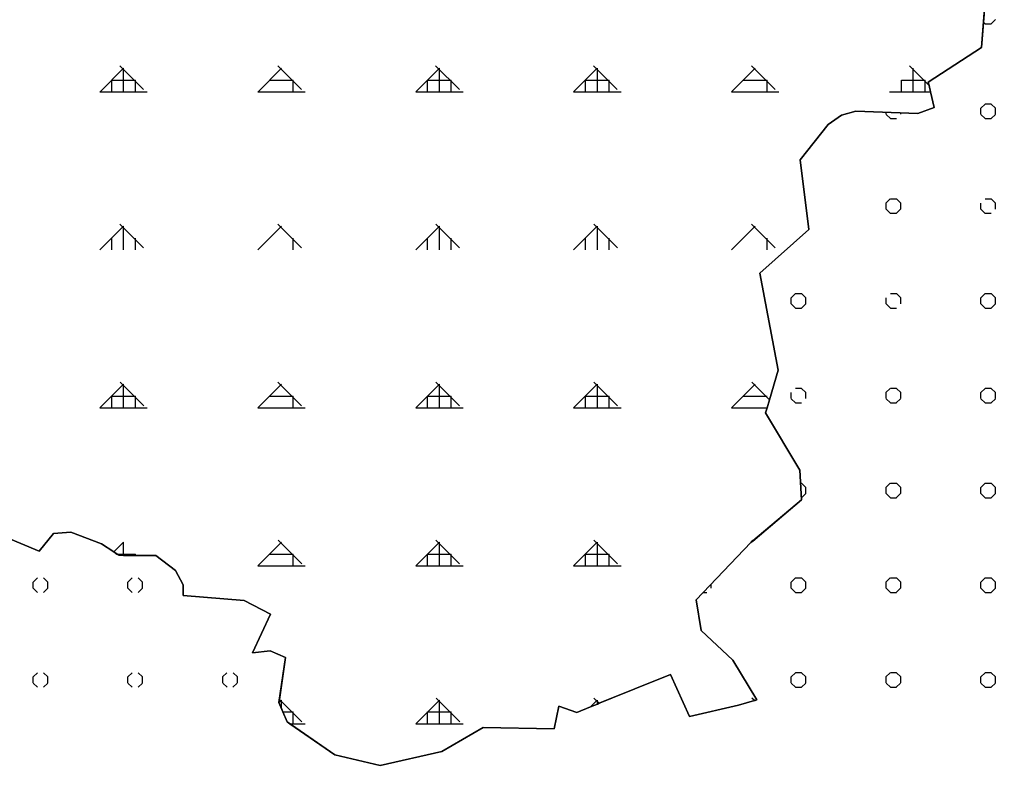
# Model space of a CAD drawing. Extents: x 427903 to 430077, y 4477233 to 4480385.
# Drawn here: x 428726.2 to 429035.2, y 4479418.6 to 4479654.7 of the extents above; entities that cross this region are included whole.
import ezdxf

# ---------------------------------------------------------------- set-up
doc = ezdxf.new("R2010")
doc.units = 0
for name, color, linetype in [('ADA', 7, 'Continuous'), ('PL_AYA_ORMAN', 7, 'Continuous'), ('PL_KA_TARIM_OZEL', 7, 'Continuous'), ('TR_ORMAN', 7, 'Continuous'), ('TR_OZELMAHSUL', 7, 'Continuous')]:
    doc.layers.add(name, color=color, linetype=linetype)

msp = doc.modelspace()

# ---------------------------------------------------------------- linework, layer by layer
at = {"layer": 'ADA'}
for p, q in [((429033.54, 4479681.79), (429030.8, 4479645.85)), ((429030.8, 4479645.85), (429013.9, 4479634.87)), ((429013.9, 4479634.87), (429015.76, 4479626.87)), ((429015.76, 4479626.87), (429010.62, 4479625.03)), ((428986.45, 4479624.44), (428982.26, 4479621.51)), ((428990.92, 4479625.74), (428986.45, 4479624.44)), ((429010.62, 4479625.03), (428990.92, 4479625.74)), ((428982.26, 4479621.51), (428973.34, 4479610.34)), ((428973.34, 4479610.34), (428976.14, 4479588.28)), ((428976.14, 4479588.28), (428960.55, 4479574.46)), ((428960.55, 4479574.46), (428966.38, 4479543.8)), ((428966.38, 4479543.8), (428962.39, 4479530.22)), ((428962.39, 4479530.22), (428973.27, 4479512.13)), ((428973.27, 4479512.13), (428973.8, 4479502.75)), ((428973.8, 4479502.75), (428957.78, 4479489.19)), ((428732.46, 4479486.44), (428717.43, 4479492.67)), ((428736.94, 4479492.03), (428732.46, 4479486.44)), ((428742.44, 4479492.52), (428736.94, 4479492.03)), ((428752.17, 4479488.81), (428742.44, 4479492.52)), ((428757.6, 4479485.16), (428752.17, 4479488.81)), ((428957.78, 4479489.19), (428940.4, 4479471.04)), ((428769.35, 4479485.04), (428757.6, 4479485.16)), ((428775.58, 4479480.33), (428769.35, 4479485.04)), ((428778.06, 4479475.78), (428775.58, 4479480.33)), ((428778.07, 4479472.39), (428778.06, 4479475.78)), ((428797.36, 4479470.8), (428778.07, 4479472.39)), ((428805.69, 4479466.54), (428797.36, 4479470.8)), ((428940.4, 4479471.04), (428942.05, 4479461.4)), ((428800.02, 4479454.25), (428805.69, 4479466.54)), ((428942.05, 4479461.4), (428952.06, 4479451.94)), ((428805.58, 4479454.9), (428800.02, 4479454.25)), ((428810.44, 4479452.76), (428805.58, 4479454.9)), ((428808.33, 4479438.59), (428810.44, 4479452.76)), ((428952.06, 4479451.94), (428959.67, 4479439.38)), ((428932.25, 4479447.38), (428902.62, 4479435.44)), ((428938.36, 4479434.09), (428932.25, 4479447.38)), ((428810.94, 4479432.4), (428808.33, 4479438.59)), ((428953.85, 4479437.74), (428938.36, 4479434.09)), ((428959.67, 4479439.38), (428953.85, 4479437.74)), ((428896.93, 4479437.35), (428895.42, 4479430.2)), ((428902.62, 4479435.44), (428896.93, 4479437.35)), ((428826.08, 4479422.02), (428810.94, 4479432.4)), ((428872.95, 4479430.64), (428859.91, 4479423.02)), ((428895.42, 4479430.2), (428872.95, 4479430.64)), ((428859.91, 4479423.02), (428840.37, 4479418.63)), ((428840.37, 4479418.63), (428826.08, 4479422.02))]:
    msp.add_line(p, q, dxfattribs=at)
at = {"layer": 'PL_AYA_ORMAN'}
msp.add_lwpolyline([(428717.43, 4479492.67), (428732.46, 4479486.44), (428736.94, 4479492.03), (428742.44, 4479492.52), (428752.17, 4479488.81), (428756.03, 4479486.21), (428757, 4479485.56), (428757.6, 4479485.16), (428759.14, 4479485.14), (428762.89, 4479485.1), (428769.35, 4479485.04), (428775.58, 4479480.33), (428778.06, 4479475.78), (428778.07, 4479472.39), (428797.36, 4479470.8), (428805.69, 4479466.54), (428800.02, 4479454.25), (428805.58, 4479454.9), (428810.44, 4479452.76), (428808.47, 4479439.56), (428808.33, 4479438.59), (428808.35, 4479438.54), (428809.14, 4479436.66), (428809.61, 4479435.56), (428810.94, 4479432.4), (428811.8, 4479431.81), (428826.08, 4479422.02), (428840.37, 4479418.63), (428859.91, 4479423.02), (428872.95, 4479430.64), (428895.42, 4479430.2), (428896.93, 4479437.35), (428902.62, 4479435.44), (428906.99, 4479437.21), (428909.14, 4479438.07), (428909.71, 4479438.3), (428932.25, 4479447.38), (428938.36, 4479434.09), (428953.85, 4479437.74), (428958.85, 4479439.15), (428958.96, 4479439.18), (428959.14, 4479439.23), (428959.67, 4479439.38), (428952.06, 4479451.94), (428942.05, 4479461.4), (428940.4, 4479471.04), (428957.78, 4479489.19), (428958.34, 4479489.66), (428973.8, 4479502.75), (428973.27, 4479512.13), (428962.39, 4479530.22), (428962.86, 4479531.81), (428963.61, 4479534.38), (428966.38, 4479543.8), (428960.55, 4479574.46), (428976.14, 4479588.28), (428973.34, 4479610.34), (428982.26, 4479621.51), (428986.45, 4479624.44), (428990.92, 4479625.74), (429010.62, 4479625.03), (429015.76, 4479626.87), (429014.61, 4479631.81), (429014.15, 4479633.82), (429013.9, 4479634.87), (429030.8, 4479645.85), (429033.54, 4479681.79)], dxfattribs=at)
at = {"layer": 'PL_KA_TARIM_OZEL'}
msp.add_lwpolyline([(429033.54, 4479681.79), (429030.8, 4479645.85), (429013.9, 4479634.87), (429014.15, 4479633.82), (429014.61, 4479631.81), (429015.76, 4479626.87), (429010.62, 4479625.03), (428990.92, 4479625.74), (428986.45, 4479624.44), (428982.26, 4479621.51), (428973.34, 4479610.34), (428976.14, 4479588.28), (428960.55, 4479574.46), (428966.38, 4479543.8), (428963.61, 4479534.38), (428962.86, 4479531.81), (428962.39, 4479530.22), (428973.27, 4479512.13), (428973.8, 4479502.75), (428958.34, 4479489.66), (428957.78, 4479489.19), (428940.4, 4479471.04), (428942.05, 4479461.4), (428952.06, 4479451.94), (428959.67, 4479439.38), (428959.14, 4479439.23), (428958.96, 4479439.18), (428958.85, 4479439.15), (428953.85, 4479437.74), (428938.36, 4479434.09), (428932.25, 4479447.38), (428909.71, 4479438.3), (428909.14, 4479438.07), (428906.99, 4479437.21), (428902.62, 4479435.44), (428896.93, 4479437.35), (428895.42, 4479430.2), (428872.95, 4479430.64), (428859.91, 4479423.02), (428840.37, 4479418.63), (428826.08, 4479422.02), (428811.8, 4479431.81), (428810.94, 4479432.4), (428809.61, 4479435.56), (428809.14, 4479436.66), (428808.35, 4479438.54), (428808.33, 4479438.59), (428808.47, 4479439.56), (428810.44, 4479452.76), (428805.58, 4479454.9), (428800.02, 4479454.25), (428805.69, 4479466.54), (428797.36, 4479470.8), (428778.07, 4479472.39), (428778.06, 4479475.78), (428775.58, 4479480.33), (428769.35, 4479485.04), (428762.89, 4479485.1), (428759.14, 4479485.14), (428757.6, 4479485.16), (428757, 4479485.56), (428756.03, 4479486.21), (428752.17, 4479488.81), (428742.44, 4479492.52), (428736.94, 4479492.03), (428732.46, 4479486.44), (428717.43, 4479492.67)], dxfattribs=at)
at = {"layer": 'TR_ORMAN'}
for p, q in [((428751.63, 4479631.79), (428759.12, 4479639.29)), ((428765.47, 4479632.54), (428757.97, 4479640.04)), ((428759.14, 4479631.81), (428759.14, 4479639.31)), ((428801.63, 4479631.79), (428809.12, 4479639.29)), ((428815.46, 4479632.54), (428807.96, 4479640.04)), ((428851.63, 4479631.8), (428859.12, 4479639.3)), ((428865.45, 4479632.54), (428857.95, 4479640.04)), ((428859.14, 4479631.81), (428859.14, 4479639.31)), ((428901.62, 4479631.81), (428909.12, 4479639.31)), ((428915.44, 4479632.54), (428907.94, 4479640.04)), ((428909.14, 4479631.81), (428909.14, 4479639.31)), ((428951.62, 4479631.82), (428959.12, 4479639.31)), ((428965.44, 4479632.54), (428957.94, 4479640.04)), ((429014.15, 4479633.82), (429007.93, 4479640.04)), ((429009.14, 4479631.81), (429009.14, 4479639.31)), ((428755.39, 4479631.81), (428755.39, 4479635.56)), ((428755.39, 4479635.56), (428762.89, 4479635.56)), ((428762.89, 4479631.81), (428762.89, 4479635.56)), ((428805.39, 4479635.56), (428812.89, 4479635.56)), ((428812.89, 4479631.81), (428812.89, 4479635.56)), ((428855.39, 4479631.81), (428855.39, 4479635.56)), ((428855.39, 4479635.56), (428862.89, 4479635.56)), ((428862.89, 4479631.81), (428862.89, 4479635.56)), ((428905.39, 4479631.81), (428905.39, 4479635.56)), ((428905.39, 4479635.56), (428912.89, 4479635.56)), ((428912.89, 4479631.81), (428912.89, 4479635.56)), ((428955.39, 4479635.56), (428962.89, 4479635.56)), ((428962.89, 4479631.81), (428962.89, 4479635.56)), ((429005.39, 4479631.81), (429005.39, 4479635.56)), ((429005.39, 4479635.56), (429012.89, 4479635.56)), ((429012.89, 4479631.81), (429012.89, 4479635.56)), ((428751.64, 4479631.81), (428766.64, 4479631.81)), ((428801.64, 4479631.81), (428816.64, 4479631.81)), ((428851.64, 4479631.81), (428866.64, 4479631.81)), ((428901.64, 4479631.81), (428916.64, 4479631.81)), ((428951.64, 4479631.81), (428966.64, 4479631.81)), ((429001.64, 4479631.81), (429014.61, 4479631.81)), ((428751.63, 4479581.79), (428759.12, 4479589.29)), ((428765.5, 4479582.51), (428758, 4479590.01)), ((428759.14, 4479581.81), (428759.14, 4479589.31)), ((428801.63, 4479581.8), (428809.12, 4479589.3)), ((428815.49, 4479582.51), (428807.99, 4479590.01)), ((428851.63, 4479581.81), (428859.12, 4479589.31)), ((428865.48, 4479582.51), (428857.98, 4479590.01)), ((428859.14, 4479581.81), (428859.14, 4479589.31)), ((428901.62, 4479581.82), (428909.12, 4479589.31)), ((428915.48, 4479582.51), (428907.98, 4479590.01)), ((428909.14, 4479581.81), (428909.14, 4479589.31)), ((428951.62, 4479581.82), (428959.12, 4479589.32)), ((428965.47, 4479582.51), (428957.97, 4479590.01)), ((428755.39, 4479581.81), (428755.39, 4479585.56)), ((428762.89, 4479581.81), (428762.89, 4479585.56)), ((428812.89, 4479581.81), (428812.89, 4479585.56)), ((428855.39, 4479581.81), (428855.39, 4479585.56)), ((428862.89, 4479581.81), (428862.89, 4479585.56)), ((428905.39, 4479581.81), (428905.39, 4479585.56)), ((428912.89, 4479581.81), (428912.89, 4479585.56)), ((428962.89, 4479581.81), (428962.89, 4479585.56)), ((428765.53, 4479532.49), (428758.03, 4479539.99)), ((428815.52, 4479532.49), (428808.02, 4479539.99)), ((428865.51, 4479532.49), (428858.02, 4479539.99)), ((428915.51, 4479532.49), (428908.01, 4479539.99)), ((428963.61, 4479534.38), (428958, 4479539.99)), ((428751.63, 4479531.8), (428759.12, 4479539.3)), ((428759.14, 4479531.81), (428759.14, 4479539.31)), ((428801.63, 4479531.81), (428809.12, 4479539.31)), ((428851.63, 4479531.82), (428859.12, 4479539.32)), ((428859.14, 4479531.81), (428859.14, 4479539.31)), ((428901.62, 4479531.82), (428909.12, 4479539.32)), ((428909.14, 4479531.81), (428909.14, 4479539.31)), ((428951.62, 4479531.83), (428959.12, 4479539.33)), ((428755.39, 4479531.81), (428755.39, 4479535.56)), ((428755.39, 4479535.56), (428762.89, 4479535.56)), ((428762.89, 4479531.81), (428762.89, 4479535.56)), ((428805.39, 4479535.56), (428812.89, 4479535.56)), ((428812.89, 4479531.81), (428812.89, 4479535.56)), ((428855.39, 4479531.81), (428855.39, 4479535.56)), ((428855.39, 4479535.56), (428862.89, 4479535.56)), ((428862.89, 4479531.81), (428862.89, 4479535.56)), ((428905.39, 4479531.81), (428905.39, 4479535.56)), ((428905.39, 4479535.56), (428912.89, 4479535.56)), ((428912.89, 4479531.81), (428912.89, 4479535.56)), ((428955.39, 4479535.56), (428962.89, 4479535.56)), ((428751.64, 4479531.81), (428766.64, 4479531.81)), ((428801.64, 4479531.81), (428816.64, 4479531.81)), ((428851.64, 4479531.81), (428866.64, 4479531.81)), ((428901.64, 4479531.81), (428916.64, 4479531.81)), ((428951.64, 4479531.81), (428962.86, 4479531.81)), ((428756.03, 4479486.21), (428759.12, 4479489.31)), ((428759.14, 4479485.14), (428759.14, 4479489.31)), ((428801.63, 4479481.82), (428809.12, 4479489.32)), ((428815.55, 4479482.46), (428808.06, 4479489.96)), ((428851.63, 4479481.82), (428859.12, 4479489.32)), ((428865.55, 4479482.46), (428858.05, 4479489.96)), ((428859.14, 4479481.81), (428859.14, 4479489.31)), ((428901.62, 4479481.83), (428909.12, 4479489.33)), ((428915.54, 4479482.46), (428908.04, 4479489.96)), ((428909.14, 4479481.81), (428909.14, 4479489.31)), ((428958.34, 4479489.66), (428958.03, 4479489.96)), ((428757, 4479485.56), (428762.89, 4479485.56)), ((428762.89, 4479485.1), (428762.89, 4479485.56)), ((428805.39, 4479485.56), (428812.89, 4479485.56)), ((428812.89, 4479481.81), (428812.89, 4479485.56)), ((428855.39, 4479481.81), (428855.39, 4479485.56)), ((428855.39, 4479485.56), (428862.89, 4479485.56)), ((428862.89, 4479481.81), (428862.89, 4479485.56)), ((428905.39, 4479481.81), (428905.39, 4479485.56)), ((428905.39, 4479485.56), (428912.89, 4479485.56)), ((428912.89, 4479481.81), (428912.89, 4479485.56)), ((428801.64, 4479481.81), (428816.64, 4479481.81)), ((428851.64, 4479481.81), (428866.64, 4479481.81)), ((428901.64, 4479481.81), (428916.64, 4479481.81)), ((428808.35, 4479438.54), (428809.12, 4479439.32)), ((428815.59, 4479432.44), (428808.47, 4479439.56)), ((428809.14, 4479436.66), (428809.14, 4479439.31)), ((428851.63, 4479431.83), (428859.12, 4479439.33)), ((428865.58, 4479432.44), (428858.08, 4479439.94)), ((428859.14, 4479431.81), (428859.14, 4479439.31)), ((428906.99, 4479437.21), (428909.12, 4479439.34)), ((428909.71, 4479438.3), (428908.07, 4479439.94)), ((428909.14, 4479438.07), (428909.14, 4479439.31)), ((428958.85, 4479439.15), (428958.06, 4479439.94)), ((428958.96, 4479439.18), (428959.12, 4479439.34)), ((428959.14, 4479439.23), (428959.14, 4479439.31)), ((428809.61, 4479435.56), (428812.89, 4479435.56)), ((428812.89, 4479431.81), (428812.89, 4479435.56)), ((428855.39, 4479431.81), (428855.39, 4479435.56)), ((428855.39, 4479435.56), (428862.89, 4479435.56)), ((428862.89, 4479431.81), (428862.89, 4479435.56)), ((428811.8, 4479431.81), (428816.64, 4479431.81)), ((428851.64, 4479431.81), (428866.64, 4479431.81))]:
    msp.add_line(p, q, dxfattribs=at)
at = {"layer": 'TR_OZELMAHSUL'}
for p, q in [((429033.79, 4479653.36), (429035.14, 4479654.72)), ((429031.91, 4479653.37), (429031.41, 4479653.86)), ((429031.9, 4479653.39), (429033.82, 4479653.39)), ((429030.52, 4479626.63), (429031.87, 4479627.99)), ((429030.54, 4479624.75), (429030.54, 4479626.66)), ((429031.9, 4479628.02), (429033.82, 4479628.02)), ((429035.18, 4479626.64), (429033.83, 4479627.99)), ((429035.17, 4479624.75), (429035.17, 4479626.66)), ((429000.54, 4479624.75), (429000.54, 4479625.39)), ((429001.91, 4479623.37), (429000.56, 4479624.72)), ((429001.9, 4479623.39), (429003.82, 4479623.39)), ((429005.17, 4479624.75), (429005.17, 4479625.22)), ((429031.91, 4479623.37), (429030.56, 4479624.72)), ((429031.9, 4479623.39), (429033.82, 4479623.39)), ((429033.79, 4479623.36), (429035.14, 4479624.72)), ((428975.18, 4479596.64), (428975.07, 4479596.75)), ((428975.17, 4479595.94), (428975.17, 4479596.66)), ((429000.52, 4479596.63), (429001.87, 4479597.99)), ((429000.54, 4479594.75), (429000.54, 4479596.66)), ((429001.9, 4479598.02), (429003.82, 4479598.02)), ((429005.18, 4479596.64), (429003.83, 4479597.99)), ((429005.17, 4479594.75), (429005.17, 4479596.66)), ((429030.54, 4479594.75), (429030.54, 4479596.66)), ((429031.9, 4479598.02), (429033.82, 4479598.02)), ((429035.18, 4479596.64), (429033.82, 4479597.99)), ((429035.17, 4479594.75), (429035.17, 4479596.66)), ((429001.91, 4479593.37), (429000.56, 4479594.72)), ((429001.9, 4479593.39), (429003.82, 4479593.39)), ((429003.79, 4479593.36), (429005.14, 4479594.72)), ((429031.91, 4479593.37), (429030.55, 4479594.72)), ((429031.9, 4479593.39), (429033.82, 4479593.39)), ((428970.52, 4479566.64), (428971.87, 4479567.99)), ((428971.9, 4479568.02), (428973.82, 4479568.02)), ((428971.9, 4479568.02), (428973.82, 4479568.02)), ((428975.18, 4479566.64), (428973.82, 4479567.99)), ((429001.9, 4479568.02), (429003.82, 4479568.02)), ((429001.9, 4479568.02), (429003.82, 4479568.02)), ((429005.18, 4479566.64), (429003.82, 4479567.99)), ((429030.52, 4479566.63), (429031.87, 4479567.99)), ((429030.52, 4479566.63), (429031.87, 4479567.99)), ((429031.9, 4479568.02), (429033.82, 4479568.02)), ((429031.9, 4479568.02), (429033.82, 4479568.02)), ((429035.18, 4479566.64), (429033.82, 4479567.99)), ((428970.54, 4479564.75), (428970.54, 4479566.66)), ((428971.91, 4479563.37), (428970.55, 4479564.72)), ((428973.79, 4479563.37), (428975.14, 4479564.72)), ((428975.17, 4479564.75), (428975.17, 4479566.66)), ((429000.54, 4479564.75), (429000.54, 4479566.66)), ((429001.91, 4479563.37), (429000.55, 4479564.72)), ((429005.17, 4479564.75), (429005.17, 4479566.66)), ((429030.54, 4479564.75), (429030.54, 4479566.66)), ((429031.91, 4479563.37), (429030.55, 4479564.72)), ((429033.79, 4479563.36), (429035.14, 4479564.72)), ((429033.79, 4479563.36), (429035.14, 4479564.72)), ((429035.17, 4479564.75), (429035.17, 4479566.66)), ((428971.9, 4479563.39), (428973.82, 4479563.39)), ((428971.9, 4479563.39), (428973.82, 4479563.39)), ((429001.9, 4479563.39), (429003.82, 4479563.39)), ((429001.9, 4479563.39), (429003.82, 4479563.39)), ((429031.9, 4479563.39), (429033.82, 4479563.39)), ((429031.9, 4479563.39), (429033.82, 4479563.39)), ((428970.54, 4479534.75), (428970.54, 4479536.66)), ((428971.9, 4479538.02), (428973.82, 4479538.02)), ((428975.18, 4479536.64), (428973.82, 4479537.99)), ((428975.17, 4479534.75), (428975.17, 4479536.66)), ((429000.52, 4479536.64), (429001.87, 4479537.99)), ((429000.52, 4479536.64), (429001.87, 4479537.99)), ((429000.54, 4479534.75), (429000.54, 4479536.66)), ((429001.9, 4479538.02), (429003.82, 4479538.02)), ((429005.18, 4479536.64), (429003.82, 4479537.99)), ((429005.17, 4479534.75), (429005.17, 4479536.66)), ((429030.52, 4479536.63), (429031.87, 4479537.99)), ((429030.54, 4479534.75), (429030.54, 4479536.66)), ((429031.9, 4479538.02), (429033.82, 4479538.02)), ((429035.18, 4479536.64), (429033.82, 4479537.99)), ((429035.17, 4479534.75), (429035.17, 4479536.66)), ((428971.91, 4479533.37), (428970.55, 4479534.72)), ((429001.91, 4479533.37), (429000.55, 4479534.72)), ((429003.79, 4479533.37), (429005.14, 4479534.72)), ((429003.79, 4479533.37), (429005.14, 4479534.72)), ((429031.91, 4479533.37), (429030.55, 4479534.72)), ((429033.79, 4479533.36), (429035.14, 4479534.72)), ((428971.9, 4479533.39), (428973.82, 4479533.39)), ((429001.9, 4479533.39), (429003.82, 4479533.39)), ((429031.9, 4479533.39), (429033.82, 4479533.39)), ((428973.5, 4479508.02), (428973.82, 4479508.02)), ((428975.18, 4479506.64), (428973.82, 4479507.99)), ((428975.17, 4479504.75), (428975.17, 4479506.66)), ((429000.52, 4479506.64), (429001.87, 4479507.99)), ((429000.54, 4479504.75), (429000.54, 4479506.66)), ((429001.9, 4479508.02), (429003.82, 4479508.02)), ((429005.18, 4479506.64), (429003.82, 4479507.99)), ((429005.17, 4479504.75), (429005.17, 4479506.66)), ((429030.52, 4479506.63), (429031.87, 4479507.99)), ((429030.54, 4479504.75), (429030.54, 4479506.66)), ((429031.9, 4479508.02), (429033.82, 4479508.02)), ((429035.18, 4479506.64), (429033.82, 4479507.99)), ((429035.17, 4479504.75), (429035.17, 4479506.66)), ((428973.77, 4479503.39), (428973.82, 4479503.39)), ((428973.79, 4479503.37), (428975.14, 4479504.72)), ((428973.79, 4479503.37), (428975.14, 4479504.72)), ((429001.91, 4479503.37), (429000.55, 4479504.72)), ((429001.9, 4479503.39), (429003.82, 4479503.39)), ((429003.79, 4479503.37), (429005.14, 4479504.72)), ((429031.91, 4479503.37), (429030.55, 4479504.72)), ((429031.9, 4479503.39), (429033.82, 4479503.39)), ((429033.79, 4479503.36), (429035.14, 4479504.72)), ((428730.53, 4479476.64), (428731.88, 4479478)), ((428735.18, 4479476.64), (428733.82, 4479478)), ((428760.52, 4479476.64), (428761.88, 4479478)), ((428765.18, 4479476.64), (428763.82, 4479478)), ((428970.52, 4479476.64), (428971.87, 4479477.99)), ((428971.9, 4479478.02), (428973.82, 4479478.02)), ((428971.9, 4479478.02), (428973.82, 4479478.02)), ((428975.18, 4479476.64), (428973.82, 4479478)), ((429000.52, 4479476.64), (429001.87, 4479477.99)), ((429001.9, 4479478.02), (429003.82, 4479478.02)), ((429001.9, 4479478.02), (429003.82, 4479478.02)), ((429005.18, 4479476.64), (429003.82, 4479478)), ((429030.52, 4479476.64), (429031.87, 4479477.99)), ((429031.9, 4479478.02), (429033.82, 4479478.02)), ((429031.9, 4479478.02), (429033.82, 4479478.02)), ((429035.18, 4479476.64), (429033.82, 4479478)), ((428730.54, 4479474.75), (428730.54, 4479476.66)), ((428735.17, 4479474.75), (428735.17, 4479476.66)), ((428760.54, 4479474.75), (428760.54, 4479476.66)), ((428765.17, 4479474.75), (428765.17, 4479476.66)), ((428945.17, 4479474.75), (428945.17, 4479476.03)), ((428970.54, 4479474.75), (428970.54, 4479476.66)), ((428975.17, 4479474.75), (428975.17, 4479476.66)), ((429000.54, 4479474.75), (429000.54, 4479476.66)), ((429005.17, 4479474.75), (429005.17, 4479476.66)), ((429030.54, 4479474.75), (429030.54, 4479476.66)), ((429035.17, 4479474.75), (429035.17, 4479476.66)), ((428731.91, 4479473.37), (428730.55, 4479474.73)), ((428733.8, 4479473.37), (428735.15, 4479474.73)), ((428761.91, 4479473.37), (428760.55, 4479474.73)), ((428763.79, 4479473.37), (428765.15, 4479474.73)), ((428942.65, 4479473.39), (428943.82, 4479473.39)), ((428942.65, 4479473.39), (428943.82, 4479473.39)), ((428971.91, 4479473.37), (428970.55, 4479474.73)), ((428971.9, 4479473.39), (428973.82, 4479473.39)), ((428971.9, 4479473.39), (428973.82, 4479473.39)), ((428973.79, 4479473.37), (428975.14, 4479474.72)), ((429001.91, 4479473.37), (429000.55, 4479474.73)), ((429001.9, 4479473.39), (429003.82, 4479473.39)), ((429001.9, 4479473.39), (429003.82, 4479473.39)), ((429003.79, 4479473.37), (429005.14, 4479474.72)), ((429031.91, 4479473.37), (429030.55, 4479474.73)), ((429031.9, 4479473.39), (429033.82, 4479473.39)), ((429031.9, 4479473.39), (429033.82, 4479473.39)), ((429033.79, 4479473.37), (429035.14, 4479474.72)), ((428730.53, 4479446.64), (428731.88, 4479448)), ((428735.18, 4479446.64), (428733.82, 4479448)), ((428760.52, 4479446.64), (428761.88, 4479448)), ((428765.18, 4479446.64), (428763.82, 4479448)), ((428790.52, 4479446.64), (428791.88, 4479448)), ((428795.18, 4479446.64), (428793.82, 4479448)), ((428970.52, 4479446.64), (428971.87, 4479447.99)), ((428971.9, 4479448.02), (428973.82, 4479448.02)), ((428975.18, 4479446.64), (428973.82, 4479448)), ((429000.52, 4479446.64), (429001.87, 4479447.99)), ((429001.9, 4479448.02), (429003.82, 4479448.02)), ((429005.18, 4479446.64), (429003.82, 4479448)), ((429030.52, 4479446.64), (429031.87, 4479447.99)), ((429031.9, 4479448.02), (429033.82, 4479448.02)), ((429035.18, 4479446.64), (429033.82, 4479448)), ((428730.54, 4479444.75), (428730.54, 4479446.66)), ((428731.91, 4479443.37), (428730.55, 4479444.73)), ((428733.8, 4479443.37), (428735.15, 4479444.73)), ((428735.17, 4479444.75), (428735.17, 4479446.66)), ((428760.54, 4479444.75), (428760.54, 4479446.66)), ((428761.91, 4479443.37), (428760.55, 4479444.73)), ((428763.79, 4479443.37), (428765.15, 4479444.73)), ((428765.17, 4479444.75), (428765.17, 4479446.66)), ((428790.54, 4479444.75), (428790.54, 4479446.66)), ((428791.91, 4479443.37), (428790.55, 4479444.73)), ((428793.79, 4479443.37), (428795.15, 4479444.73)), ((428795.17, 4479444.75), (428795.17, 4479446.66)), ((428970.54, 4479444.75), (428970.54, 4479446.66)), ((428971.91, 4479443.37), (428970.55, 4479444.73)), ((428973.79, 4479443.37), (428975.14, 4479444.72)), ((428975.17, 4479444.75), (428975.17, 4479446.66)), ((429000.54, 4479444.75), (429000.54, 4479446.66)), ((429001.91, 4479443.37), (429000.55, 4479444.73)), ((429003.79, 4479443.37), (429005.14, 4479444.72)), ((429005.17, 4479444.75), (429005.17, 4479446.66)), ((429030.54, 4479444.75), (429030.54, 4479446.66)), ((429031.91, 4479443.37), (429030.55, 4479444.73)), ((429033.79, 4479443.37), (429035.14, 4479444.72)), ((429035.17, 4479444.75), (429035.17, 4479446.66)), ((428971.9, 4479443.39), (428973.82, 4479443.39)), ((429001.9, 4479443.39), (429003.82, 4479443.39)), ((429031.9, 4479443.39), (429033.82, 4479443.39))]:
    msp.add_line(p, q, dxfattribs=at)

doc.saveas('drawing.dxf')
